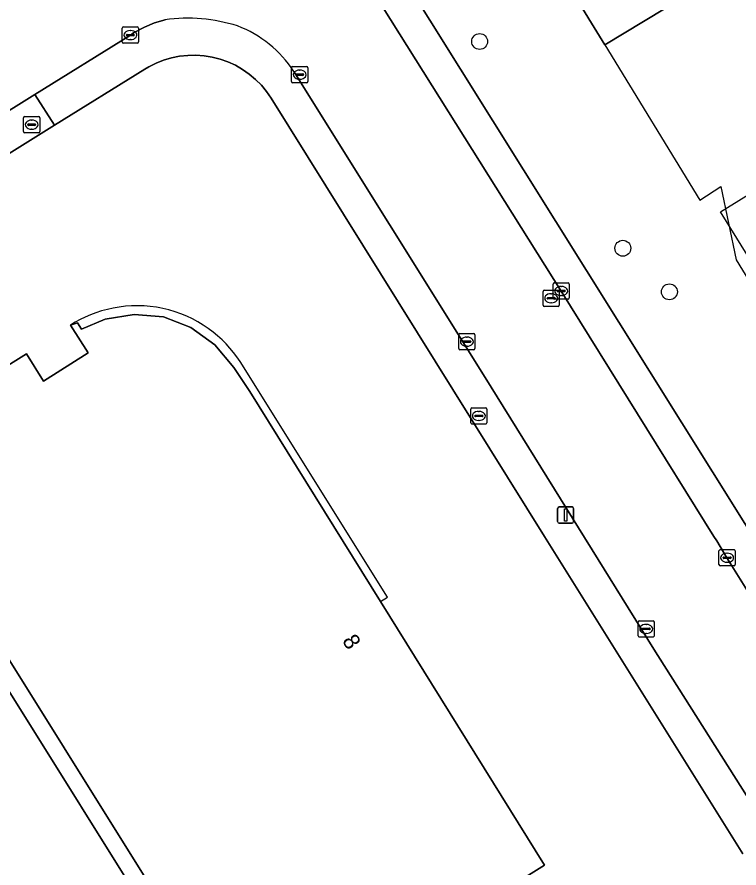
# Model space of a CAD drawing. Extents: x 158835 to 160077, y 386387 to 387778.
# Drawn here: x 159022.1 to 159066.6, y 387229.5 to 387282.1 of the extents above; entities that cross this region are included whole.
import ezdxf

# ---------------------------------------------------------------- set-up
doc = ezdxf.new("R2010")
doc.units = 0
for name, color, linetype in [('IMGEO_Boom', 7, 'Continuous'), ('IMGEO_Brandkraan', 7, 'Continuous'), ('IMGEO_Erf', 7, 'Continuous'), ('IMGEO_Groenvoorziening', 7, 'Continuous'), ('IMGEO_Hek', 7, 'Continuous'), ('IMGEO_Kolk', 7, 'Continuous'), ('IMGEO_Lichtmast', 7, 'Continuous'), ('IMGEO_Muur', 7, 'Continuous'), ('IMGEO_Pand', 7, 'Continuous'), ('IMGEO_Pand_nummerreeks', 7, 'Continuous'), ('IMGEO_Pand_overbouw', 7, 'Continuous'), ('IMGEO_Pand_vergunning_verleend', 7, 'Continuous'), ('IMGEO_Parkeervlak_open', 7, 'Continuous'), ('IMGEO_Rijbaan_lokaal_open', 7, 'Continuous'), ('IMGEO_Rioolput', 7, 'Continuous'), ('IMGEO_Voetpad_open', 7, 'Continuous')]:
    doc.layers.add(name, color=color, linetype=linetype)

msp = doc.modelspace()

# ---------------------------------------------------------------- linework, layer by layer
at = {"layer": 'IMGEO_Boom'}
for centre in [(159050.615, 387280.543), (159059.446, 387267.785), (159062.321, 387265.091)]:
    msp.add_circle(centre, 0.489, dxfattribs=at)
at = {"layer": 'IMGEO_Brandkraan'}
for p, q in [((159022.486, 387274.986), (159022.486, 387275.838)), ((159022.561, 387275.912), (159023.413, 387275.912)), ((159022.745, 387275.406), (159022.745, 387275.418)), ((159022.788, 387275.455), (159023.186, 387275.455)), ((159022.974, 387275.692), (159022.999, 387275.692)), ((159023.229, 387275.418), (159023.229, 387275.406)), ((159023.487, 387275.838), (159023.487, 387274.986)), ((159023.413, 387274.912), (159022.561, 387274.912)), ((159023.183, 387275.369), (159022.785, 387275.369)), ((159022.997, 387275.132), (159022.972, 387275.132))]:
    msp.add_line(p, q, dxfattribs=at)
for points in [[(159022.486, 387274.986), (159022.486, 387275.838)], [(159022.561, 387275.912), (159023.413, 387275.912)], [(159023.487, 387275.838), (159023.487, 387274.986)], [(159023.413, 387274.912), (159022.561, 387274.912)]]:
    msp.add_lwpolyline(points, dxfattribs=at)
for centre, radius, start, end in [((159022.563, 387275.836), 0.0765, 91.552, 178.448), ((159022.563, 387275.836), 0.0765, 91.552, 178.448), ((159022.785, 387275.415), 0.0403, 85.8775, 175.7526), ((159022.782, 387275.405), 0.0366, 178.938, 274.7102), ((159023.186, 387275.412), 0.043, 264.8664, 352.4533), ((159023.19, 387275.417), 0.0386, 1.7309, 96.639), ((159023.411, 387275.836), 0.0765, 1.552, 88.448), ((159023.411, 387275.836), 0.0765, 1.552, 88.448), ((159022.563, 387274.988), 0.0765, 181.552, 268.448), ((159022.563, 387274.988), 0.0765, 181.552, 268.448), ((159023.411, 387274.988), 0.0765, 271.552, 358.448), ((159023.411, 387274.988), 0.0765, 271.552, 358.448)]:
    msp.add_arc(centre, radius, start, end, dxfattribs=at)
for centre, major_axis, ratio, start_param, end_param in [((159022.973, 387275.412), (-0.387, 0.002), 0.722429, 4.712389, 7.853982), ((159022.998, 387275.412), (-0.39, 0.002), 0.717154, 1.570796, 4.712389)]:
    msp.add_ellipse(centre, major_axis=major_axis, ratio=ratio, start_param=start_param, end_param=end_param, dxfattribs=at)
at = {"layer": 'IMGEO_Erf'}
msp.add_lwpolyline([(159066.842, 387230.412), (159054.627, 387250), (159037.763, 387277.044), (159037.475, 387277.461), (159037.152, 387277.85), (159036.795, 387278.209), (159036.407, 387278.535), (159035.991, 387278.824), (159035.552, 387279.076), (159035.092, 387279.287), (159034.614, 387279.456), (159034.124, 387279.582), (159033.624, 387279.663), (159033.119, 387279.7), (159032.613, 387279.691), (159032.109, 387279.637), (159031.613, 387279.538), (159031.127, 387279.396), (159030.656, 387279.21), (159030.203, 387278.983), (159029.956, 387278.837), (159024.387, 387275.376), (159018.717, 387271.848)], dxfattribs=at)
for points in [[(159007.554, 387264.801), (159007.734, 387264.907), (159013.552, 387255.592), (159022.66, 387261.273), (159023.724, 387259.589), (159026.472, 387261.326), (159025.391, 387263.042), (159025.82, 387263.182), (159026.069, 387262.783), (159027.511, 387263.4), (159029.307, 387263.697), (159031.118, 387263.544), (159032.805, 387262.897), (159034.274, 387261.82), (159035.45, 387260.434), (159036.445, 387258.933), (159044.495, 387245.983), (159054.617, 387229.699), (159036.56, 387218.419), (159013.39, 387255.491)], [(159008.636, 387210.843), (158989.921, 387240.764), (158993.833, 387243.194), (158994.078, 387243.346), (158994.421, 387242.794), (158997.734, 387244.916), (158997.433, 387245.443), (158997.697, 387245.608), (159012.547, 387254.88), (159039.445, 387211.842), (159016.851, 387197.709), (159016.756, 387197.862)]]:
    msp.add_lwpolyline(points, close=True, dxfattribs=at)
at = {"layer": 'IMGEO_Groenvoorziening'}
for points in [[(159072.742, 387241.559), (159039.774, 387294.306)], [(159044.663, 387282.633), (159055.645, 387265.145), (159065.069, 387250), (159065.238, 387249.728), (159065.869, 387248.674), (159071.516, 387239.631)]]:
    msp.add_lwpolyline(points, dxfattribs=at)
at = {"layer": 'IMGEO_Hek'}
msp.add_lwpolyline([(159094.887, 387238.437), (159085.4, 387232.453), (159080.956, 387231.77), (159077.333, 387234.362), (159074.839, 387238.335), (159077.711, 387240.092), (159075.665, 387243.384), (159072.742, 387241.559), (159039.774, 387294.306)], dxfattribs=at)
at = {"layer": 'IMGEO_Kolk'}
for p, q in [((159028.573, 387280.517), (159028.573, 387281.369)), ((159028.648, 387281.443), (159029.5, 387281.443)), ((159029.061, 387281.223), (159029.086, 387281.223)), ((159029.574, 387281.369), (159029.574, 387280.517)), ((159028.832, 387280.937), (159028.832, 387280.949)), ((159029.27, 387280.9), (159028.872, 387280.9)), ((159028.875, 387280.986), (159029.273, 387280.986)), ((159029.084, 387280.663), (159029.059, 387280.663)), ((159029.316, 387280.949), (159029.316, 387280.937)), ((159029.5, 387280.443), (159028.648, 387280.443)), ((159039.017, 387278.073), (159039.017, 387278.925)), ((159039.092, 387278.999), (159039.944, 387278.999)), ((159039.505, 387278.779), (159039.53, 387278.779)), ((159040.018, 387278.925), (159040.018, 387278.073)), ((159039.276, 387278.493), (159039.276, 387278.505)), ((159039.714, 387278.456), (159039.316, 387278.456)), ((159039.319, 387278.542), (159039.717, 387278.542)), ((159039.528, 387278.219), (159039.503, 387278.219)), ((159039.76, 387278.505), (159039.76, 387278.493)), ((159039.944, 387277.999), (159039.092, 387277.999)), ((159055.145, 387264.72), (159055.145, 387265.572)), ((159055.22, 387265.646), (159056.072, 387265.646)), ((159055.633, 387265.426), (159055.658, 387265.426)), ((159056.146, 387265.572), (159056.146, 387264.72)), ((159055.404, 387265.14), (159055.404, 387265.152)), ((159055.842, 387265.103), (159055.444, 387265.103)), ((159055.447, 387265.189), (159055.845, 387265.189)), ((159055.888, 387265.152), (159055.888, 387265.14)), ((159056.072, 387264.646), (159055.22, 387264.646)), ((159055.656, 387264.866), (159055.631, 387264.866)), ((159049.327, 387261.592), (159049.327, 387262.444)), ((159049.402, 387262.518), (159050.254, 387262.518)), ((159049.815, 387262.298), (159049.84, 387262.298)), ((159050.328, 387262.444), (159050.328, 387261.592)), ((159049.586, 387262.012), (159049.586, 387262.024)), ((159050.024, 387261.975), (159049.626, 387261.975)), ((159049.629, 387262.061), (159050.027, 387262.061)), ((159050.07, 387262.024), (159050.07, 387262.012)), ((159050.254, 387261.518), (159049.402, 387261.518)), ((159049.838, 387261.738), (159049.813, 387261.738)), ((159065.454, 387249.181), (159066.306, 387249.181)), ((159065.379, 387248.255), (159065.379, 387249.107)), ((159065.638, 387248.675), (159065.638, 387248.687)), ((159066.076, 387248.638), (159065.678, 387248.638)), ((159065.681, 387248.724), (159066.079, 387248.724)), ((159065.867, 387248.961), (159065.892, 387248.961)), ((159066.122, 387248.687), (159066.122, 387248.675)), ((159066.38, 387249.107), (159066.38, 387248.255)), ((159066.306, 387248.181), (159065.454, 387248.181)), ((159065.89, 387248.401), (159065.865, 387248.401)), ((159060.39, 387243.862), (159060.39, 387244.714)), ((159060.465, 387244.788), (159061.317, 387244.788)), ((159060.878, 387244.568), (159060.903, 387244.568)), ((159061.391, 387244.714), (159061.391, 387243.862)), ((159060.649, 387244.282), (159060.649, 387244.294)), ((159061.087, 387244.245), (159060.689, 387244.245)), ((159060.692, 387244.331), (159061.09, 387244.331)), ((159060.901, 387244.008), (159060.876, 387244.008)), ((159061.133, 387244.294), (159061.133, 387244.282)), ((159061.317, 387243.788), (159060.465, 387243.788))]:
    msp.add_line(p, q, dxfattribs=at)
for points in [[(159028.573, 387280.517), (159028.573, 387281.369)], [(159028.648, 387281.443), (159029.5, 387281.443)], [(159029.574, 387281.369), (159029.574, 387280.517)], [(159029.5, 387280.443), (159028.648, 387280.443)], [(159039.017, 387278.073), (159039.017, 387278.925)], [(159039.092, 387278.999), (159039.944, 387278.999)], [(159040.018, 387278.925), (159040.018, 387278.073)], [(159039.944, 387277.999), (159039.092, 387277.999)], [(159055.145, 387264.72), (159055.145, 387265.572)], [(159055.22, 387265.646), (159056.072, 387265.646)], [(159056.146, 387265.572), (159056.146, 387264.72)], [(159056.072, 387264.646), (159055.22, 387264.646)], [(159049.327, 387261.592), (159049.327, 387262.444)], [(159049.402, 387262.518), (159050.254, 387262.518)], [(159050.328, 387262.444), (159050.328, 387261.592)], [(159050.254, 387261.518), (159049.402, 387261.518)], [(159065.454, 387249.181), (159066.306, 387249.181)], [(159065.379, 387248.255), (159065.379, 387249.107)], [(159066.38, 387249.107), (159066.38, 387248.255)], [(159066.306, 387248.181), (159065.454, 387248.181)], [(159060.39, 387243.862), (159060.39, 387244.714)], [(159060.465, 387244.788), (159061.317, 387244.788)], [(159061.391, 387244.714), (159061.391, 387243.862)], [(159061.317, 387243.788), (159060.465, 387243.788)]]:
    msp.add_lwpolyline(points, dxfattribs=at)
for centre, radius, start, end in [((159028.65, 387281.367), 0.0765, 91.552, 178.448), ((159028.65, 387281.367), 0.0765, 91.552, 178.448), ((159029.498, 387281.367), 0.0765, 1.552, 88.448), ((159029.498, 387281.367), 0.0765, 1.552, 88.448), ((159028.872, 387280.946), 0.0403, 85.8775, 175.7526), ((159028.869, 387280.936), 0.0366, 178.938, 274.7102), ((159029.273, 387280.943), 0.043, 264.8664, 352.4533), ((159029.277, 387280.948), 0.0386, 1.7309, 96.639), ((159028.65, 387280.519), 0.0765, 181.552, 268.448), ((159028.65, 387280.519), 0.0765, 181.552, 268.448), ((159029.498, 387280.519), 0.0765, 271.552, 358.448), ((159029.498, 387280.519), 0.0765, 271.552, 358.448), ((159039.094, 387278.923), 0.0765, 91.552, 178.448), ((159039.094, 387278.923), 0.0765, 91.552, 178.448), ((159039.942, 387278.923), 0.0765, 1.552, 88.448), ((159039.942, 387278.923), 0.0765, 1.552, 88.448), ((159039.094, 387278.075), 0.0765, 181.552, 268.448), ((159039.094, 387278.075), 0.0765, 181.552, 268.448), ((159039.316, 387278.502), 0.0403, 85.8775, 175.7526), ((159039.313, 387278.492), 0.0366, 178.938, 274.7102), ((159039.717, 387278.499), 0.043, 264.8664, 352.4533), ((159039.721, 387278.504), 0.0386, 1.7309, 96.639), ((159039.942, 387278.075), 0.0765, 271.552, 358.448), ((159039.942, 387278.075), 0.0765, 271.552, 358.448), ((159055.222, 387265.57), 0.0765, 91.552, 178.448), ((159055.222, 387265.57), 0.0765, 91.552, 178.448), ((159056.07, 387265.57), 0.0765, 1.552, 88.448), ((159056.07, 387265.57), 0.0765, 1.552, 88.448), ((159055.444, 387265.149), 0.0403, 85.8775, 175.7526), ((159055.441, 387265.139), 0.0366, 178.938, 274.7102), ((159055.845, 387265.146), 0.043, 264.8664, 352.4533), ((159055.849, 387265.151), 0.0386, 1.7309, 96.639), ((159055.222, 387264.722), 0.0765, 181.552, 268.448), ((159055.222, 387264.722), 0.0765, 181.552, 268.448), ((159056.07, 387264.722), 0.0765, 271.552, 358.448), ((159056.07, 387264.722), 0.0765, 271.552, 358.448), ((159049.404, 387262.442), 0.0765, 91.552, 178.448), ((159049.404, 387262.442), 0.0765, 91.552, 178.448), ((159050.252, 387262.442), 0.0765, 1.552, 88.448), ((159050.252, 387262.442), 0.0765, 1.552, 88.448), ((159049.626, 387262.021), 0.0403, 85.8775, 175.7526), ((159049.623, 387262.011), 0.0366, 178.938, 274.7102), ((159050.027, 387262.018), 0.043, 264.8664, 352.4533), ((159050.031, 387262.023), 0.0386, 1.7309, 96.639), ((159049.404, 387261.594), 0.0765, 181.552, 268.448), ((159049.404, 387261.594), 0.0765, 181.552, 268.448), ((159050.252, 387261.594), 0.0765, 271.552, 358.448), ((159050.252, 387261.594), 0.0765, 271.552, 358.448), ((159065.456, 387249.105), 0.0765, 91.552, 178.448), ((159065.456, 387249.105), 0.0765, 91.552, 178.448), ((159066.304, 387249.105), 0.0765, 1.552, 88.448), ((159066.304, 387249.105), 0.0765, 1.552, 88.448), ((159065.678, 387248.684), 0.0403, 85.8775, 175.7526), ((159065.675, 387248.674), 0.0366, 178.938, 274.7102), ((159066.079, 387248.681), 0.043, 264.8664, 352.4533), ((159066.083, 387248.686), 0.0386, 1.7309, 96.639), ((159065.456, 387248.257), 0.0765, 181.552, 268.448), ((159065.456, 387248.257), 0.0765, 181.552, 268.448), ((159066.304, 387248.257), 0.0765, 271.552, 358.448), ((159066.304, 387248.257), 0.0765, 271.552, 358.448), ((159060.467, 387244.712), 0.0765, 91.552, 178.448), ((159060.467, 387244.712), 0.0765, 91.552, 178.448), ((159061.315, 387244.712), 0.0765, 1.552, 88.448), ((159061.315, 387244.712), 0.0765, 1.552, 88.448), ((159060.689, 387244.291), 0.0403, 85.8775, 175.7526), ((159060.686, 387244.281), 0.0366, 178.938, 274.7102), ((159061.09, 387244.288), 0.043, 264.8664, 352.4533), ((159061.094, 387244.293), 0.0386, 1.7309, 96.639), ((159060.467, 387243.864), 0.0765, 181.552, 268.448), ((159060.467, 387243.864), 0.0765, 181.552, 268.448), ((159061.315, 387243.864), 0.0765, 271.552, 358.448), ((159061.315, 387243.864), 0.0765, 271.552, 358.448)]:
    msp.add_arc(centre, radius, start, end, dxfattribs=at)
for centre, major_axis, ratio, start_param, end_param in [((159029.06, 387280.943), (-0.387, 0.002), 0.722429, 4.712389, 7.853982), ((159029.085, 387280.943), (-0.39, 0.002), 0.717154, 1.570796, 4.712389), ((159039.504, 387278.499), (-0.387, 0.002), 0.722429, 4.712389, 7.853982), ((159039.529, 387278.499), (-0.39, 0.002), 0.717154, 1.570796, 4.712389), ((159055.632, 387265.146), (-0.387, 0.002), 0.722429, 4.712389, 7.853982), ((159055.657, 387265.146), (-0.39, 0.002), 0.717154, 1.570796, 4.712389), ((159049.814, 387262.018), (-0.387, 0.002), 0.722429, 4.712389, 7.853982), ((159049.839, 387262.018), (-0.39, 0.002), 0.717154, 1.570796, 4.712389), ((159065.866, 387248.681), (-0.387, 0.002), 0.722429, 4.712389, 7.853982), ((159065.891, 387248.681), (-0.39, 0.002), 0.717154, 1.570796, 4.712389), ((159060.877, 387244.288), (-0.387, 0.002), 0.722429, 4.712389, 7.853982), ((159060.902, 387244.288), (-0.39, 0.002), 0.717154, 1.570796, 4.712389)]:
    msp.add_ellipse(centre, major_axis=major_axis, ratio=ratio, start_param=start_param, end_param=end_param, dxfattribs=at)
at = {"layer": 'IMGEO_Lichtmast'}
for p, q in [((159055.524, 387251.817), (159056.314, 387251.817)), ((159056.314, 387251.817), (159055.524, 387251.817)), ((159055.424, 387250.917), (159055.424, 387251.717)), ((159055.424, 387251.717), (159055.424, 387250.917)), ((159056.414, 387251.717), (159056.414, 387250.917)), ((159056.414, 387250.917), (159056.414, 387251.717)), ((159056.314, 387250.817), (159055.524, 387250.817)), ((159055.524, 387250.817), (159056.314, 387250.817))]:
    msp.add_line(p, q, dxfattribs=at)
msp.add_lwpolyline([(159055.844, 387251.692), (159055.994, 387251.692), (159055.994, 387250.942), (159055.844, 387250.942), (159055.844, 387251.692)], dxfattribs=at)
for centre, start, end in [((159055.524, 387251.717), 90, 180), ((159055.524, 387251.717), 90, 180), ((159056.314, 387251.717), 0, 90), ((159056.314, 387251.717), 360, 90), ((159055.524, 387250.917), 180, 270), ((159055.524, 387250.917), 180, 270), ((159056.314, 387250.917), 270, 0), ((159056.314, 387250.917), 270, 0)]:
    msp.add_arc(centre, 0.1, start, end, dxfattribs=at)
at = {"layer": 'IMGEO_Muur'}
msp.add_lwpolyline([(159058.345, 387280.343), (159064.197, 387270.743), (159065.491, 387271.599), (159066.434, 387267.078), (159079.318, 387246.035), (159087.437, 387250.995)], dxfattribs=at)
at = {"layer": 'IMGEO_Pand'}
for points in [[(159078.959, 387277.913), (159072.213, 387288.938), (159113.737, 387314.386), (159107.384, 387327.45), (159086.152, 387314.485), (159087.038, 387313.034), (159083.966, 387311.158), (159083.08, 387312.609), (159050.694, 387292.811), (159058.345, 387280.343), (159070.581, 387287.744), (159091.538, 387253.454), (159131.157, 387277.704), (159119.127, 387302.434)], [(159036.445, 387258.933), (159035.45, 387260.434), (159034.274, 387261.82), (159032.805, 387262.897), (159031.118, 387263.544), (159029.307, 387263.697), (159027.511, 387263.4), (159026.069, 387262.783), (159025.82, 387263.182), (159025.391, 387263.042), (159026.472, 387261.326), (159023.724, 387259.589), (159022.66, 387261.273), (159013.552, 387255.592), (159013.39, 387255.491), (159036.56, 387218.419), (159054.617, 387229.699), (159044.495, 387245.983)], [(159012.547, 387254.88), (158997.697, 387245.608), (158997.433, 387245.443), (158997.734, 387244.916), (158994.421, 387242.794), (158994.078, 387243.346), (158993.833, 387243.194), (158989.921, 387240.764), (159008.636, 387210.843), (159016.756, 387197.862), (159016.851, 387197.709), (159039.445, 387211.842)]]:
    msp.add_lwpolyline(points, close=True, dxfattribs=at)
at = {"layer": 'IMGEO_Pand_overbouw'}
msp.add_lwpolyline([(159044.495, 387245.983), (159044.925, 387246.251), (159035.836, 387260.797), (159035.646, 387261.075), (159035.439, 387261.348), (159035.217, 387261.617), (159034.979, 387261.879), (159034.726, 387262.133), (159034.457, 387262.378), (159034.173, 387262.612), (159033.875, 387262.835), (159033.562, 387263.045), (159033.237, 387263.241), (159032.9, 387263.422), (159032.552, 387263.587), (159032.194, 387263.735), (159031.828, 387263.864), (159031.454, 387263.975), (159031.265, 387264.024), (159031.075, 387264.067), (159030.884, 387264.106), (159030.692, 387264.139), (159030.305, 387264.191), (159029.918, 387264.224), (159029.531, 387264.236), (159029.146, 387264.229), (159028.765, 387264.203), (159028.388, 387264.158), (159028.017, 387264.094), (159027.653, 387264.014), (159027.298, 387263.916), (159026.952, 387263.804), (159026.616, 387263.676), (159026.292, 387263.535), (159025.979, 387263.382), (159025.679, 387263.217), (159025.391, 387263.042), (159025.82, 387263.182), (159026.069, 387262.783), (159027.511, 387263.4), (159029.307, 387263.697), (159031.118, 387263.544), (159032.805, 387262.897), (159034.274, 387261.82), (159035.45, 387260.434), (159036.445, 387258.933)], close=True, dxfattribs=at)
at = {"layer": 'IMGEO_Pand_vergunning_verleend'}
msp.add_lwpolyline([(159085.364, 387260.761), (159075.137, 387254.429), (159065.473, 387270.036), (159075.701, 387276.368)], close=True, dxfattribs=at)
at = {"layer": 'IMGEO_Parkeervlak_open'}
for points in [[(159120.947, 387325.983), (159111.223, 387350.914), (159109.779, 387350.001), (159074.994, 387328.981), (159037.08, 387305.417), (159034.114, 387303.581), (159036.88, 387299.094), (159039.774, 387294.306), (159072.742, 387241.559), (159075.665, 387243.384), (159077.711, 387240.092), (159074.839, 387238.335), (159077.333, 387234.362), (159080.956, 387231.77), (159085.4, 387232.453), (159094.887, 387238.437), (159101.97, 387242.767), (159134.852, 387263.413), (159136.701, 387264.574), (159141.337, 387268.603), (159144.696, 387277.152), (159132.639, 387301.404)], [(159086.152, 387314.485), (159107.384, 387327.45), (159113.737, 387314.386), (159117.002, 387307.662), (159115.624, 387307.015), (159118.037, 387304.677), (159119.127, 387302.434), (159131.157, 387277.704), (159091.538, 387253.454), (159070.581, 387287.744), (159058.345, 387280.343), (159050.694, 387292.811), (159083.08, 387312.609)]]:
    msp.add_lwpolyline(points, close=True, dxfattribs=at)
at = {"layer": 'IMGEO_Rijbaan_lokaal_open'}
for points in [[(159065.869, 387248.674), (159065.238, 387249.728), (159065.069, 387250), (159055.645, 387265.145), (159044.663, 387282.633)], [(159017.521, 387273.758), (159023.171, 387277.272), (159029.074, 387280.944), (159029.258, 387281.074), (159029.353, 387281.13), (159029.949, 387281.438), (159030.569, 387281.693), (159031.21, 387281.89)], [(159039.158, 387278.7), (159050.955, 387259.801), (159061.351, 387243.04), (159068.629, 387231.533), (159074.344, 387235.102), (159072.518, 387238.027), (159071.516, 387239.631), (159065.869, 387248.674)]]:
    msp.add_lwpolyline(points, dxfattribs=at)
for centre, radius, start, end in [((159032.587, 387271.681), 10.302, 72.5244, 97.6832), ((159033.141, 387274.804), 7.168, 32.9242, 69.2475)]:
    msp.add_arc(centre, radius, start, end, dxfattribs=at)
at = {"layer": 'IMGEO_Rioolput'}
for p, q in [((159054.529, 387264.272), (159054.529, 387265.124)), ((159054.604, 387265.198), (159055.456, 387265.198)), ((159055.017, 387264.978), (159055.042, 387264.978)), ((159055.53, 387265.124), (159055.53, 387264.272)), ((159054.788, 387264.692), (159054.788, 387264.704)), ((159055.226, 387264.655), (159054.828, 387264.655)), ((159054.831, 387264.741), (159055.229, 387264.741)), ((159055.04, 387264.418), (159055.015, 387264.418)), ((159055.272, 387264.704), (159055.272, 387264.692)), ((159055.456, 387264.198), (159054.604, 387264.198)), ((159050.067, 387257.01), (159050.067, 387257.862)), ((159050.142, 387257.936), (159050.994, 387257.936)), ((159050.555, 387257.716), (159050.58, 387257.716)), ((159051.068, 387257.862), (159051.068, 387257.01)), ((159050.326, 387257.43), (159050.326, 387257.442)), ((159050.764, 387257.393), (159050.366, 387257.393)), ((159050.369, 387257.479), (159050.767, 387257.479)), ((159050.578, 387257.156), (159050.553, 387257.156)), ((159050.81, 387257.442), (159050.81, 387257.43)), ((159050.994, 387256.936), (159050.142, 387256.936))]:
    msp.add_line(p, q, dxfattribs=at)
for points in [[(159054.529, 387264.272), (159054.529, 387265.124)], [(159054.604, 387265.198), (159055.456, 387265.198)], [(159055.53, 387265.124), (159055.53, 387264.272)], [(159055.456, 387264.198), (159054.604, 387264.198)], [(159050.067, 387257.01), (159050.067, 387257.862)], [(159050.142, 387257.936), (159050.994, 387257.936)], [(159051.068, 387257.862), (159051.068, 387257.01)], [(159050.994, 387256.936), (159050.142, 387256.936)]]:
    msp.add_lwpolyline(points, dxfattribs=at)
for centre, radius, start, end in [((159054.606, 387265.122), 0.0765, 91.552, 178.448), ((159054.606, 387265.122), 0.0765, 91.552, 178.448), ((159055.454, 387265.122), 0.0765, 1.552, 88.448), ((159055.454, 387265.122), 0.0765, 1.552, 88.448), ((159054.828, 387264.701), 0.0403, 85.8775, 175.7526), ((159054.825, 387264.691), 0.0366, 178.938, 274.7102), ((159055.229, 387264.698), 0.043, 264.8664, 352.4533), ((159055.233, 387264.703), 0.0386, 1.7309, 96.639), ((159054.606, 387264.274), 0.0765, 181.552, 268.448), ((159054.606, 387264.274), 0.0765, 181.552, 268.448), ((159055.454, 387264.274), 0.0765, 271.552, 358.448), ((159055.454, 387264.274), 0.0765, 271.552, 358.448), ((159050.144, 387257.86), 0.0765, 91.552, 178.448), ((159050.144, 387257.86), 0.0765, 91.552, 178.448), ((159050.992, 387257.86), 0.0765, 1.552, 88.448), ((159050.992, 387257.86), 0.0765, 1.552, 88.448), ((159050.366, 387257.439), 0.0403, 85.8775, 175.7526), ((159050.363, 387257.429), 0.0366, 178.938, 274.7102), ((159050.767, 387257.436), 0.043, 264.8664, 352.4533), ((159050.771, 387257.441), 0.0386, 1.7309, 96.639), ((159050.144, 387257.012), 0.0765, 181.552, 268.448), ((159050.144, 387257.012), 0.0765, 181.552, 268.448), ((159050.992, 387257.012), 0.0765, 271.552, 358.448), ((159050.992, 387257.012), 0.0765, 271.552, 358.448)]:
    msp.add_arc(centre, radius, start, end, dxfattribs=at)
for centre, major_axis, ratio, start_param, end_param in [((159055.016, 387264.698), (-0.387, 0.002), 0.722429, 4.712389, 7.853982), ((159055.041, 387264.698), (-0.39, 0.002), 0.717154, 1.570796, 4.712389), ((159050.554, 387257.436), (-0.387, 0.002), 0.722429, 4.712389, 7.853982), ((159050.579, 387257.436), (-0.39, 0.002), 0.717154, 1.570796, 4.712389)]:
    msp.add_ellipse(centre, major_axis=major_axis, ratio=ratio, start_param=start_param, end_param=end_param, dxfattribs=at)
at = {"layer": 'IMGEO_Voetpad_open'}
for points in [[(159031.21, 387281.89), (159030.569, 387281.693), (159029.949, 387281.438), (159029.353, 387281.13), (159029.258, 387281.074), (159029.074, 387280.944), (159023.171, 387277.272), (159024.387, 387275.376), (159029.956, 387278.837), (159030.203, 387278.983), (159030.656, 387279.21), (159031.127, 387279.396), (159031.613, 387279.538), (159032.109, 387279.637), (159032.613, 387279.691), (159033.119, 387279.7), (159033.624, 387279.663), (159034.124, 387279.582), (159034.614, 387279.456), (159035.092, 387279.287), (159035.552, 387279.076), (159035.991, 387278.824), (159036.407, 387278.535), (159036.795, 387278.209), (159037.152, 387277.85), (159037.475, 387277.461), (159037.763, 387277.044), (159054.627, 387250), (159066.842, 387230.412)], [(159068.629, 387231.533), (159061.351, 387243.04), (159050.955, 387259.801), (159039.158, 387278.7)]]:
    msp.add_lwpolyline(points, dxfattribs=at)
msp.add_lwpolyline([(159024.387, 387275.376), (159023.171, 387277.272), (159017.521, 387273.758), (159018.717, 387271.848)], close=True, dxfattribs=at)
for centre, radius, start, end in [((159032.587, 387271.681), 10.302, 72.5244, 97.6832), ((159033.141, 387274.804), 7.168, 32.9242, 69.2475)]:
    msp.add_arc(centre, radius, start, end, dxfattribs=at)

# ---------------------------------------------------------------- texts
at = {"layer": 'IMGEO_Pand_nummerreeks'}
msp.add_text('8', height=1, rotation=301.9485, dxfattribs=at).set_placement((159042.108, 387243.559))

doc.saveas('drawing.dxf')
